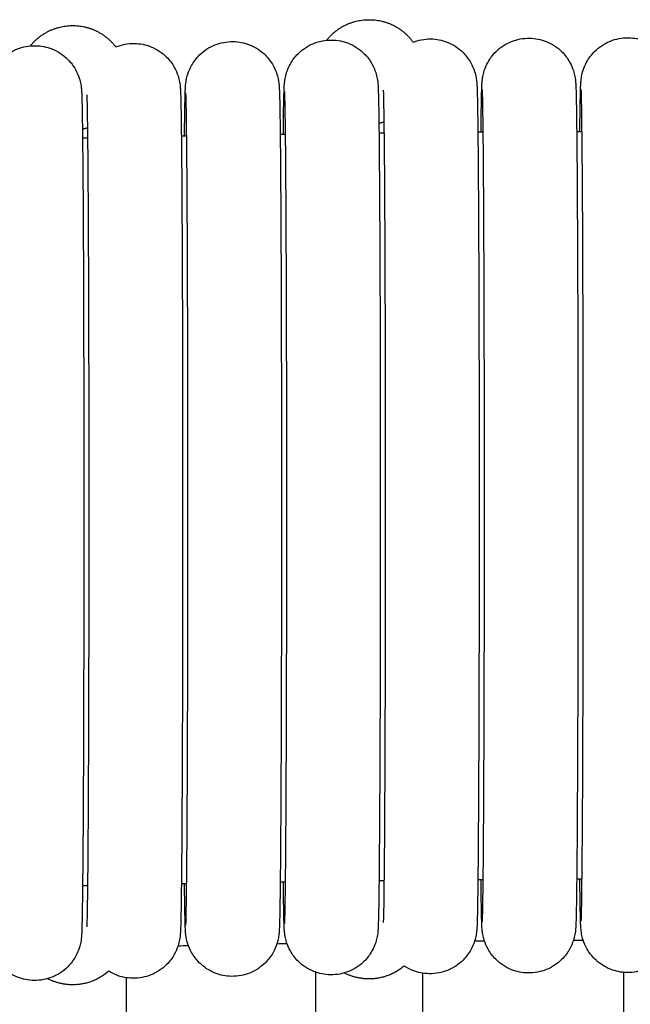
# Model space of a CAD drawing. Header units: millimetres. Extents: x -31695 to -19845, y -5614 to 7253.
# Tile 408 of 432: x -22215 to -22193, y 5517 to 5553. Entities that reach past the tile are written whole.
import ezdxf

# ---------------------------------------------------------------- set-up
doc = ezdxf.new("R2010")
doc.units = ezdxf.units.MM
doc.layers.add('2d', color=7, linetype='Continuous', true_color=0x000000)

msp = doc.modelspace()

# ---------------------------------------------------------------- linework, layer by layer
at = {"layer": '2d', "linetype": 'Continuous', "lineweight": -3}
for points, weights, knots in [([(-22215.015, 5552.462), (-22214.414, 5553.221), (-22213.433, 5553.221), (-22212.42, 5553.221), (-22211.821, 5552.422)], [0.85699082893, 0.831116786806, 1, 0.826593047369, 0.858516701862], [0.7613325, 0.7613325, 0.7613325, 0.9424778, 0.9424778, 1.1284753, 1.1284753, 1.1284753]), ([(-22203.927, 5552.672), (-22203.327, 5553.442), (-22202.337, 5553.442), (-22201.292, 5553.442), (-22200.696, 5552.603)], [0.857362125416, 0.829936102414, 1, 0.82210350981, 0.860307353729], [0.7600661, 0.7600661, 0.7600661, 0.9424778, 0.9424778, 1.1332908, 1.1332908, 1.1332908]), ([(-22212.085, 5517.82), (-22212.657, 5517.308), (-22213.433, 5517.308), (-22213.932, 5517.308), (-22214.373, 5517.537)], [0.853992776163, 0.861575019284, 1, 0.906334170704, 0.872576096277], [1.4223207, 1.4223207, 1.4223207, 1.5707963, 1.5707963, 1.6712629, 1.6712629, 1.6712629]), ([(-22201.021, 5518.012), (-22201.586, 5517.528), (-22202.337, 5517.528), (-22202.829, 5517.528), (-22203.264, 5517.751)], [0.854514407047, 0.865416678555, 1, 0.907596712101, 0.873497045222], [1.4264413, 1.4264413, 1.4264413, 1.5707963, 1.5707963, 1.6699087, 1.6699087, 1.6699087])]:
    msp.add_rational_spline(points, weights, degree=2, knots=knots, dxfattribs=at)
for points, knots in [([(-22216.647, 5548.934), (-22216.644, 5549.195), (-22216.642, 5549.43), (-22216.633, 5550.021), (-22216.628, 5550.303), (-22216.619, 5550.578), (-22216.617, 5550.632), (-22216.613, 5550.731), (-22216.609, 5550.799), (-22216.6, 5550.892), (-22216.596, 5550.943), (-22216.568, 5551.09), (-22216.552, 5551.163), (-22216.49, 5551.356), (-22216.442, 5551.47), (-22216.306, 5551.712), (-22216.208, 5551.843), (-22216.094, 5551.956), (-22215.925, 5552.125), (-22215.723, 5552.258), (-22215.295, 5552.428), (-22215.077, 5552.469), (-22214.825, 5552.469), (-22214.615, 5552.465), (-22214.407, 5552.424), (-22213.989, 5552.258), (-22213.787, 5552.125), (-22213.618, 5551.956), (-22213.504, 5551.843), (-22213.406, 5551.712), (-22213.27, 5551.47), (-22213.222, 5551.356), (-22213.16, 5551.163), (-22213.143, 5551.09), (-22213.116, 5550.943), (-22213.112, 5550.892), (-22213.103, 5550.798), (-22213.099, 5550.73), (-22213.095, 5550.631), (-22213.093, 5550.577), (-22213.084, 5550.302), (-22213.079, 5550.02), (-22213.062, 5548.835), (-22213.052, 5547.642), (-22213.043, 5546.115), (-22213.026, 5543.151), (-22213.017, 5539.141), (-22213.017, 5534.968), (-22213.017, 5530.794), (-22213.026, 5526.784), (-22213.043, 5523.821), (-22213.052, 5522.295), (-22213.062, 5521.101), (-22213.079, 5519.917), (-22213.084, 5519.635), (-22213.093, 5519.361), (-22213.095, 5519.307), (-22213.099, 5519.208), (-22213.103, 5519.139), (-22213.112, 5519.046), (-22213.116, 5518.995), (-22213.143, 5518.848), (-22213.16, 5518.775), (-22213.222, 5518.582), (-22213.27, 5518.468), (-22213.406, 5518.226), (-22213.504, 5518.096), (-22213.618, 5517.982), (-22213.787, 5517.813), (-22213.989, 5517.68), (-22214.417, 5517.511), (-22214.635, 5517.469), (-22214.887, 5517.469), (-22215.097, 5517.473), (-22215.305, 5517.515), (-22215.723, 5517.68), (-22215.925, 5517.813), (-22216.094, 5517.982), (-22216.208, 5518.096), (-22216.306, 5518.226), (-22216.442, 5518.468), (-22216.49, 5518.582), (-22216.552, 5518.775), (-22216.568, 5518.848), (-22216.596, 5518.996), (-22216.6, 5519.047), (-22216.609, 5519.14), (-22216.613, 5519.208), (-22216.617, 5519.307), (-22216.619, 5519.361), (-22216.628, 5519.636), (-22216.633, 5519.918), (-22216.641, 5520.487), (-22216.644, 5520.695), (-22216.646, 5520.924)], [-37.03825, -37.03825, -37.03825, -37.03825, -35.348113, -35.348113, -32.257505, -32.257505, -31.248718, -31.248718, -30.435299, -30.435299, -29.931752, -29.931752, -29.585865, -29.585865, -29.18645, -29.18645, -28.655957, -28.655957, -28.655957, -27.934054, -27.934054, -27.237592, -27.237592, -27.237592, -26.604135, -26.604135, -25.882445, -25.882445, -25.882445, -25.353362, -25.353362, -24.955008, -24.955008, -24.61004, -24.61004, -24.104718, -24.104718, -23.292803, -23.292803, -22.283607, -22.283607, -19.191131, -19.191131, -12.698697, -12.698697, -12.698697, 0, 0, 0, 12.698698, 12.698698, 12.698698, 19.187054, 19.187054, 22.277662, 22.277662, 23.286449, 23.286449, 24.099868, 24.099868, 24.603415, 24.603415, 24.949302, 24.949302, 25.348717, 25.348717, 25.87921, 25.87921, 25.87921, 26.601113, 26.601113, 27.297575, 27.297575, 27.297575, 27.931032, 27.931032, 28.652722, 28.652722, 28.652722, 29.181805, 29.181805, 29.580159, 29.580159, 29.925127, 29.925127, 30.430449, 30.430449, 31.242364, 31.242364, 32.25156, 32.25156, 35.344036, 35.344036, 36.855599, 36.855599, 36.855599, 36.855599]), ([(-22211.821, 5552.423), (-22211.596, 5552.512), (-22211.377, 5552.553), (-22211.126, 5552.553), (-22210.916, 5552.549), (-22210.708, 5552.508), (-22210.29, 5552.342), (-22210.088, 5552.209), (-22209.919, 5552.041), (-22209.805, 5551.927), (-22209.707, 5551.796), (-22209.571, 5551.554), (-22209.523, 5551.44), (-22209.461, 5551.247), (-22209.444, 5551.174), (-22209.417, 5551.027), (-22209.413, 5550.976), (-22209.404, 5550.882), (-22209.4, 5550.814), (-22209.395, 5550.715), (-22209.394, 5550.661), (-22209.385, 5550.387), (-22209.38, 5550.104), (-22209.363, 5548.92), (-22209.353, 5547.726), (-22209.344, 5546.199), (-22209.327, 5543.235), (-22209.318, 5539.226), (-22209.318, 5535.052)], [81.114869, 81.114869, 81.114869, 81.114869, 81.811864, 81.811864, 81.811864, 82.445807, 82.445807, 83.16805, 83.16805, 83.16805, 83.697539, 83.697539, 84.096198, 84.096198, 84.44143, 84.44143, 84.94714, 84.94714, 85.759677, 85.759677, 86.769647, 86.769647, 89.864493, 89.864493, 96.361903, 96.361903, 96.361903, 109.070334, 109.070334, 109.070334, 109.070334]), ([(-22209.249, 5549.097), (-22209.246, 5549.355), (-22209.243, 5549.587), (-22209.235, 5550.175), (-22209.229, 5550.458), (-22209.221, 5550.732), (-22209.219, 5550.786), (-22209.214, 5550.885), (-22209.211, 5550.953), (-22209.202, 5551.047), (-22209.197, 5551.098), (-22209.17, 5551.244), (-22209.154, 5551.318), (-22209.092, 5551.51), (-22209.043, 5551.625), (-22208.908, 5551.867), (-22208.809, 5551.997), (-22208.696, 5552.111), (-22208.527, 5552.28), (-22208.325, 5552.413), (-22207.897, 5552.582), (-22207.678, 5552.624), (-22207.426, 5552.623), (-22207.216, 5552.62), (-22207.009, 5552.578), (-22206.591, 5552.413), (-22206.388, 5552.28), (-22206.22, 5552.111), (-22206.106, 5551.997), (-22206.008, 5551.867), (-22205.872, 5551.625), (-22205.823, 5551.51), (-22205.761, 5551.318), (-22205.745, 5551.244), (-22205.718, 5551.097), (-22205.713, 5551.046), (-22205.705, 5550.953), (-22205.701, 5550.885), (-22205.696, 5550.786), (-22205.694, 5550.731), (-22205.686, 5550.457), (-22205.68, 5550.174), (-22205.663, 5548.99), (-22205.653, 5547.796), (-22205.645, 5546.269), (-22205.628, 5543.306), (-22205.618, 5539.296), (-22205.618, 5535.122)], [72.052257, 72.052257, 72.052257, 72.052257, 73.722221, 73.722221, 76.812828, 76.812828, 77.821616, 77.821616, 78.635035, 78.635035, 79.138582, 79.138582, 79.484469, 79.484469, 79.883884, 79.883884, 80.414377, 80.414377, 80.414377, 81.13628, 81.13628, 81.832742, 81.832742, 81.832742, 82.466199, 82.466199, 83.187889, 83.187889, 83.187889, 83.716972, 83.716972, 84.115326, 84.115326, 84.460294, 84.460294, 84.965616, 84.965616, 85.777531, 85.777531, 86.786727, 86.786727, 89.879203, 89.879203, 96.371637, 96.371637, 96.371637, 109.070334, 109.070334, 109.070334, 109.070334]), ([(-22205.549, 5549.159), (-22205.546, 5549.414), (-22205.544, 5549.645), (-22205.535, 5550.232), (-22205.53, 5550.514), (-22205.521, 5550.788), (-22205.519, 5550.843), (-22205.515, 5550.942), (-22205.511, 5551.01), (-22205.502, 5551.103), (-22205.498, 5551.154), (-22205.47, 5551.301), (-22205.454, 5551.374), (-22205.392, 5551.567), (-22205.344, 5551.681), (-22205.208, 5551.923), (-22205.11, 5552.054), (-22204.996, 5552.167), (-22204.827, 5552.336), (-22204.625, 5552.469), (-22204.197, 5552.638), (-22203.979, 5552.68), (-22203.727, 5552.68), (-22203.517, 5552.676), (-22203.309, 5552.635), (-22202.891, 5552.469), (-22202.689, 5552.336), (-22202.52, 5552.167), (-22202.406, 5552.054), (-22202.308, 5551.923), (-22202.172, 5551.681), (-22202.124, 5551.567), (-22202.062, 5551.374), (-22202.045, 5551.301), (-22202.018, 5551.153), (-22202.014, 5551.103), (-22202.005, 5551.009), (-22202.001, 5550.941), (-22201.997, 5550.842), (-22201.995, 5550.788), (-22201.986, 5550.513), (-22201.981, 5550.231), (-22201.964, 5549.046), (-22201.954, 5547.853), (-22201.945, 5546.326), (-22201.928, 5543.362), (-22201.919, 5539.352), (-22201.919, 5535.178)], [72.062989, 72.062989, 72.062989, 72.062989, 73.722221, 73.722221, 76.812828, 76.812828, 77.821616, 77.821616, 78.635035, 78.635035, 79.138582, 79.138582, 79.484469, 79.484469, 79.883884, 79.883884, 80.414377, 80.414377, 80.414377, 81.13628, 81.13628, 81.832742, 81.832742, 81.832742, 82.466199, 82.466199, 83.187889, 83.187889, 83.187889, 83.716972, 83.716972, 84.115326, 84.115326, 84.460294, 84.460294, 84.965616, 84.965616, 85.777531, 85.777531, 86.786727, 86.786727, 89.879203, 89.879203, 96.371637, 96.371637, 96.371637, 109.070334, 109.070334, 109.070334, 109.070334]), ([(-22200.695, 5552.603), (-22200.492, 5552.682), (-22200.276, 5552.723), (-22200.027, 5552.722), (-22199.817, 5552.719), (-22199.609, 5552.677), (-22199.191, 5552.512), (-22198.989, 5552.379), (-22198.82, 5552.21), (-22198.706, 5552.096), (-22198.608, 5551.966), (-22198.473, 5551.724), (-22198.424, 5551.609), (-22198.362, 5551.417), (-22198.346, 5551.343), (-22198.318, 5551.196), (-22198.314, 5551.145), (-22198.305, 5551.052), (-22198.301, 5550.984), (-22198.297, 5550.885), (-22198.295, 5550.83), (-22198.286, 5550.556), (-22198.281, 5550.273), (-22198.264, 5549.089), (-22198.254, 5547.895), (-22198.245, 5546.368), (-22198.228, 5543.405), (-22198.219, 5539.395), (-22198.219, 5535.221)], [81.144088, 81.144088, 81.144088, 81.144088, 81.832742, 81.832742, 81.832742, 82.466199, 82.466199, 83.187889, 83.187889, 83.187889, 83.716972, 83.716972, 84.115326, 84.115326, 84.460294, 84.460294, 84.965616, 84.965616, 85.777531, 85.777531, 86.786727, 86.786727, 89.879203, 89.879203, 96.371637, 96.371637, 96.371637, 109.070334, 109.070334, 109.070334, 109.070334]), ([(-22198.149, 5549.241), (-22198.147, 5549.492), (-22198.144, 5549.719), (-22198.135, 5550.303), (-22198.13, 5550.585), (-22198.122, 5550.86), (-22198.12, 5550.914), (-22198.115, 5551.013), (-22198.111, 5551.081), (-22198.102, 5551.174), (-22198.098, 5551.225), (-22198.071, 5551.372), (-22198.055, 5551.445), (-22197.993, 5551.638), (-22197.944, 5551.752), (-22197.808, 5551.994), (-22197.71, 5552.125), (-22197.596, 5552.239), (-22197.427, 5552.407), (-22197.225, 5552.54), (-22196.798, 5552.71), (-22196.579, 5552.751), (-22196.327, 5552.751), (-22196.117, 5552.747), (-22195.909, 5552.706), (-22195.491, 5552.54), (-22195.289, 5552.407), (-22195.12, 5552.239), (-22195.007, 5552.125), (-22194.908, 5551.994), (-22194.773, 5551.752), (-22194.724, 5551.638), (-22194.662, 5551.445), (-22194.646, 5551.372), (-22194.619, 5551.225), (-22194.614, 5551.174), (-22194.605, 5551.08), (-22194.602, 5551.012), (-22194.597, 5550.913), (-22194.595, 5550.859), (-22194.587, 5550.585), (-22194.581, 5550.302), (-22194.564, 5549.117), (-22194.554, 5547.924), (-22194.545, 5546.397), (-22194.529, 5543.433), (-22194.519, 5539.424), (-22194.519, 5535.25)], [72.085756, 72.085756, 72.085756, 72.085756, 73.722221, 73.722221, 76.812828, 76.812828, 77.821616, 77.821616, 78.635035, 78.635035, 79.138582, 79.138582, 79.484469, 79.484469, 79.883884, 79.883884, 80.414377, 80.414377, 80.414377, 81.13628, 81.13628, 81.832742, 81.832742, 81.832742, 82.466199, 82.466199, 83.187889, 83.187889, 83.187889, 83.716972, 83.716972, 84.115326, 84.115326, 84.460294, 84.460294, 84.965616, 84.965616, 85.777531, 85.777531, 86.786727, 86.786727, 89.879203, 89.879203, 96.371637, 96.371637, 96.371637, 109.070334, 109.070334, 109.070334, 109.070334]), ([(-22194.449, 5549.261), (-22194.447, 5549.51), (-22194.444, 5549.735), (-22194.435, 5550.318), (-22194.43, 5550.6), (-22194.422, 5550.874), (-22194.42, 5550.929), (-22194.415, 5551.028), (-22194.411, 5551.096), (-22194.402, 5551.189), (-22194.398, 5551.24), (-22194.371, 5551.387), (-22194.355, 5551.46), (-22194.293, 5551.653), (-22194.244, 5551.767), (-22194.108, 5552.009), (-22194.01, 5552.14), (-22193.896, 5552.253), (-22193.727, 5552.422), (-22193.525, 5552.555), (-22193.098, 5552.724), (-22192.879, 5552.766), (-22192.627, 5552.766), (-22192.417, 5552.762), (-22192.209, 5552.721), (-22191.791, 5552.555), (-22191.589, 5552.422), (-22191.42, 5552.253), (-22191.307, 5552.14), (-22191.208, 5552.009), (-22191.073, 5551.767), (-22191.024, 5551.653), (-22190.962, 5551.46), (-22190.946, 5551.387), (-22190.919, 5551.239), (-22190.914, 5551.189), (-22190.905, 5551.095), (-22190.902, 5551.027), (-22190.897, 5550.928), (-22190.895, 5550.874), (-22190.887, 5550.599), (-22190.881, 5550.317), (-22190.864, 5549.132), (-22190.854, 5547.939), (-22190.845, 5546.412), (-22190.829, 5543.448), (-22190.819, 5539.438), (-22190.819, 5535.264)], [72.097795, 72.097795, 72.097795, 72.097795, 73.722221, 73.722221, 76.812828, 76.812828, 77.821616, 77.821616, 78.635035, 78.635035, 79.138582, 79.138582, 79.484469, 79.484469, 79.883884, 79.883884, 80.414377, 80.414377, 80.414377, 81.13628, 81.13628, 81.832742, 81.832742, 81.832742, 82.466199, 82.466199, 83.187889, 83.187889, 83.187889, 83.716972, 83.716972, 84.115326, 84.115326, 84.460294, 84.460294, 84.965616, 84.965616, 85.777531, 85.777531, 86.786727, 86.786727, 89.879203, 89.879203, 96.371637, 96.371637, 96.371637, 109.070334, 109.070334, 109.070334, 109.070334]), ([(-22212.818, 5535.052), (-22212.818, 5539.219), (-22212.827, 5543.225), (-22212.844, 5546.179), (-22212.854, 5547.937), (-22212.866, 5549.265), (-22212.885, 5550.309), (-22212.891, 5550.532), (-22212.896, 5550.631)], [0, 0, 0, 0, 12.967343, 12.967343, 12.967343, 20.739773, 20.739773, 23.783996, 23.783996, 23.783996, 23.783996]), ([(-22209.119, 5535.122), (-22209.119, 5539.289), (-22209.128, 5543.296), (-22209.145, 5546.25), (-22209.154, 5548.008), (-22209.167, 5549.336), (-22209.185, 5550.38), (-22209.191, 5550.603), (-22209.196, 5550.701)], [0, 0, 0, 0, 12.967343, 12.967343, 12.967343, 20.739773, 20.739773, 23.783996, 23.783996, 23.783996, 23.783996]), ([(-22205.419, 5535.178), (-22205.419, 5539.345), (-22205.428, 5543.352), (-22205.445, 5546.306), (-22205.455, 5548.064), (-22205.467, 5549.392), (-22205.486, 5550.436), (-22205.492, 5550.659), (-22205.497, 5550.757)], [0, 0, 0, 0, 12.967343, 12.967343, 12.967343, 20.739773, 20.739773, 23.783996, 23.783996, 23.783996, 23.783996]), ([(-22201.719, 5535.221), (-22201.719, 5539.388), (-22201.729, 5543.395), (-22201.745, 5546.349), (-22201.755, 5548.107), (-22201.767, 5549.435), (-22201.786, 5550.478), (-22201.792, 5550.702), (-22201.797, 5550.8)], [0, 0, 0, 0, 12.967343, 12.967343, 12.967343, 20.739773, 20.739773, 23.783996, 23.783996, 23.783996, 23.783996]), ([(-22198.019, 5535.25), (-22198.019, 5539.417), (-22198.029, 5543.423), (-22198.045, 5546.377), (-22198.055, 5548.135), (-22198.068, 5549.463), (-22198.086, 5550.507), (-22198.092, 5550.73), (-22198.097, 5550.829)], [0, 0, 0, 0, 12.967343, 12.967343, 12.967343, 20.739773, 20.739773, 23.783996, 23.783996, 23.783996, 23.783996]), ([(-22194.319, 5535.264), (-22194.319, 5539.431), (-22194.329, 5543.438), (-22194.345, 5546.392), (-22194.355, 5548.15), (-22194.368, 5549.478), (-22194.386, 5550.522), (-22194.392, 5550.745), (-22194.397, 5550.843)], [0, 0, 0, 0, 12.967343, 12.967343, 12.967343, 20.739773, 20.739773, 23.783996, 23.783996, 23.783996, 23.783996]), ([(-22205.618, 5535.122), (-22205.618, 5530.948), (-22205.628, 5526.939), (-22205.645, 5523.976), (-22205.653, 5522.449), (-22205.663, 5521.256), (-22205.68, 5520.072), (-22205.686, 5519.79), (-22205.694, 5519.515), (-22205.696, 5519.461), (-22205.701, 5519.362), (-22205.705, 5519.294), (-22205.713, 5519.2), (-22205.718, 5519.15), (-22205.745, 5519.003), (-22205.761, 5518.93), (-22205.823, 5518.737), (-22205.872, 5518.623), (-22206.008, 5518.38), (-22206.106, 5518.25), (-22206.22, 5518.136), (-22206.388, 5517.968), (-22206.591, 5517.835), (-22207.018, 5517.665), (-22207.237, 5517.624), (-22207.489, 5517.624), (-22207.699, 5517.628), (-22207.906, 5517.669), (-22208.325, 5517.835), (-22208.527, 5517.968), (-22208.696, 5518.136), (-22208.809, 5518.25), (-22208.908, 5518.38), (-22209.043, 5518.623), (-22209.092, 5518.737), (-22209.154, 5518.93), (-22209.17, 5519.003), (-22209.197, 5519.15), (-22209.202, 5519.201), (-22209.211, 5519.294), (-22209.214, 5519.363), (-22209.219, 5519.462), (-22209.221, 5519.516), (-22209.229, 5519.79), (-22209.235, 5520.073), (-22209.243, 5520.646), (-22209.246, 5520.858), (-22209.248, 5521.092)], [0, 0, 0, 0, 12.698698, 12.698698, 12.698698, 19.187054, 19.187054, 22.277662, 22.277662, 23.286449, 23.286449, 24.099868, 24.099868, 24.603415, 24.603415, 24.949302, 24.949302, 25.348717, 25.348717, 25.87921, 25.87921, 25.87921, 26.601113, 26.601113, 27.297575, 27.297575, 27.297575, 27.931032, 27.931032, 28.652722, 28.652722, 28.652722, 29.181805, 29.181805, 29.580159, 29.580159, 29.925127, 29.925127, 30.430449, 30.430449, 31.242364, 31.242364, 32.25156, 32.25156, 35.344036, 35.344036, 36.886504, 36.886504, 36.886504, 36.886504]), ([(-22209.196, 5519.546), (-22209.194, 5519.594), (-22209.192, 5519.637), (-22209.187, 5519.799), (-22209.184, 5519.96), (-22209.167, 5520.91), (-22209.155, 5522.238), (-22209.145, 5523.995), (-22209.128, 5526.949), (-22209.119, 5530.955), (-22209.119, 5535.122)], [3.382838, 3.382838, 3.382838, 3.382838, 4.385952, 4.385952, 6.466044, 6.466044, 14.246477, 14.246477, 14.246477, 27.20762, 27.20762, 27.20762, 27.20762]), ([(-22201.919, 5535.178), (-22201.919, 5531.005), (-22201.928, 5526.995), (-22201.945, 5524.032), (-22201.954, 5522.506), (-22201.964, 5521.312), (-22201.981, 5520.128), (-22201.986, 5519.846), (-22201.995, 5519.572), (-22201.997, 5519.518), (-22202.001, 5519.418), (-22202.005, 5519.35), (-22202.014, 5519.257), (-22202.018, 5519.206), (-22202.045, 5519.059), (-22202.062, 5518.986), (-22202.124, 5518.793), (-22202.172, 5518.679), (-22202.308, 5518.437), (-22202.406, 5518.307), (-22202.52, 5518.193), (-22202.689, 5518.024), (-22202.891, 5517.891), (-22203.319, 5517.722), (-22203.537, 5517.68), (-22203.789, 5517.68), (-22203.999, 5517.684), (-22204.207, 5517.726), (-22204.625, 5517.891), (-22204.827, 5518.024), (-22204.996, 5518.193), (-22205.11, 5518.307), (-22205.208, 5518.437), (-22205.344, 5518.679), (-22205.392, 5518.793), (-22205.454, 5518.986), (-22205.47, 5519.059), (-22205.498, 5519.207), (-22205.502, 5519.258), (-22205.511, 5519.351), (-22205.515, 5519.419), (-22205.519, 5519.518), (-22205.521, 5519.572), (-22205.53, 5519.847), (-22205.535, 5520.129), (-22205.543, 5520.704), (-22205.546, 5520.919), (-22205.549, 5521.156)], [0, 0, 0, 0, 12.698698, 12.698698, 12.698698, 19.187054, 19.187054, 22.277662, 22.277662, 23.286449, 23.286449, 24.099868, 24.099868, 24.603415, 24.603415, 24.949302, 24.949302, 25.348717, 25.348717, 25.87921, 25.87921, 25.87921, 26.601113, 26.601113, 27.297575, 27.297575, 27.297575, 27.931032, 27.931032, 28.652722, 28.652722, 28.652722, 29.181805, 29.181805, 29.580159, 29.580159, 29.925127, 29.925127, 30.430449, 30.430449, 31.242364, 31.242364, 32.25156, 32.25156, 35.344036, 35.344036, 36.901256, 36.901256, 36.901256, 36.901256]), ([(-22205.497, 5519.603), (-22205.494, 5519.651), (-22205.493, 5519.693), (-22205.488, 5519.855), (-22205.484, 5520.017), (-22205.467, 5520.966), (-22205.455, 5522.294), (-22205.445, 5524.052), (-22205.428, 5527.005), (-22205.419, 5531.012), (-22205.419, 5535.178)], [3.382838, 3.382838, 3.382838, 3.382838, 4.385952, 4.385952, 6.466044, 6.466044, 14.246477, 14.246477, 14.246477, 27.20762, 27.20762, 27.20762, 27.20762]), ([(-22201.797, 5519.645), (-22201.794, 5519.693), (-22201.793, 5519.736), (-22201.788, 5519.898), (-22201.784, 5520.059), (-22201.767, 5521.009), (-22201.755, 5522.337), (-22201.745, 5524.094), (-22201.729, 5527.048), (-22201.719, 5531.054), (-22201.719, 5535.221)], [3.382838, 3.382838, 3.382838, 3.382838, 4.385952, 4.385952, 6.466044, 6.466044, 14.246477, 14.246477, 14.246477, 27.20762, 27.20762, 27.20762, 27.20762]), ([(-22198.219, 5535.221), (-22198.219, 5531.047), (-22198.228, 5527.038), (-22198.245, 5524.075), (-22198.254, 5522.548), (-22198.264, 5521.355), (-22198.281, 5520.171), (-22198.286, 5519.889), (-22198.295, 5519.614), (-22198.297, 5519.56), (-22198.301, 5519.461), (-22198.305, 5519.393), (-22198.314, 5519.299), (-22198.319, 5519.249), (-22198.346, 5519.102), (-22198.362, 5519.029), (-22198.424, 5518.836), (-22198.473, 5518.722), (-22198.608, 5518.479), (-22198.706, 5518.349), (-22198.82, 5518.235), (-22198.989, 5518.067), (-22199.191, 5517.934), (-22199.619, 5517.764), (-22199.838, 5517.723), (-22200.09, 5517.723), (-22200.299, 5517.727), (-22200.507, 5517.768), (-22200.815, 5517.89), (-22200.921, 5517.945), (-22201.021, 5518.011)], [0, 0, 0, 0, 12.698698, 12.698698, 12.698698, 19.187054, 19.187054, 22.277662, 22.277662, 23.286449, 23.286449, 24.099868, 24.099868, 24.603415, 24.603415, 24.949302, 24.949302, 25.348717, 25.348717, 25.87921, 25.87921, 25.87921, 26.601113, 26.601113, 27.297575, 27.297575, 27.297575, 27.931032, 27.931032, 28.293956, 28.293956, 28.293956, 28.293956]), ([(-22194.519, 5535.25), (-22194.519, 5531.076), (-22194.529, 5527.066), (-22194.545, 5524.103), (-22194.554, 5522.577), (-22194.564, 5521.383), (-22194.581, 5520.199), (-22194.587, 5519.917), (-22194.595, 5519.643), (-22194.597, 5519.589), (-22194.602, 5519.49), (-22194.605, 5519.422), (-22194.614, 5519.328), (-22194.619, 5519.277), (-22194.646, 5519.13), (-22194.662, 5519.057), (-22194.724, 5518.864), (-22194.773, 5518.75), (-22194.908, 5518.508), (-22195.007, 5518.378), (-22195.12, 5518.264), (-22195.289, 5518.095), (-22195.491, 5517.962), (-22195.919, 5517.793), (-22196.138, 5517.751), (-22196.39, 5517.751), (-22196.6, 5517.755), (-22196.807, 5517.797), (-22197.225, 5517.962), (-22197.427, 5518.095), (-22197.596, 5518.264), (-22197.71, 5518.378), (-22197.808, 5518.508), (-22197.944, 5518.75), (-22197.993, 5518.864), (-22198.055, 5519.057), (-22198.071, 5519.13), (-22198.098, 5519.278), (-22198.102, 5519.329), (-22198.111, 5519.422), (-22198.115, 5519.49), (-22198.12, 5519.589), (-22198.122, 5519.643), (-22198.13, 5519.918), (-22198.135, 5520.2), (-22198.144, 5520.779), (-22198.146, 5520.998), (-22198.149, 5521.24)], [0, 0, 0, 0, 12.698698, 12.698698, 12.698698, 19.187054, 19.187054, 22.277662, 22.277662, 23.286449, 23.286449, 24.099868, 24.099868, 24.603415, 24.603415, 24.949302, 24.949302, 25.348717, 25.348717, 25.87921, 25.87921, 25.87921, 26.601113, 26.601113, 27.297575, 27.297575, 27.297575, 27.931032, 27.931032, 28.652722, 28.652722, 28.652722, 29.181805, 29.181805, 29.580159, 29.580159, 29.925127, 29.925127, 30.430449, 30.430449, 31.242364, 31.242364, 32.25156, 32.25156, 35.344036, 35.344036, 36.929375, 36.929375, 36.929375, 36.929375]), ([(-22198.097, 5519.674), (-22198.095, 5519.722), (-22198.093, 5519.765), (-22198.088, 5519.926), (-22198.084, 5520.088), (-22198.068, 5521.038), (-22198.055, 5522.365), (-22198.045, 5524.123), (-22198.029, 5527.076), (-22198.019, 5531.083), (-22198.019, 5535.25)], [3.382838, 3.382838, 3.382838, 3.382838, 4.385952, 4.385952, 6.466044, 6.466044, 14.246477, 14.246477, 14.246477, 27.20762, 27.20762, 27.20762, 27.20762]), ([(-22190.819, 5535.264), (-22190.819, 5531.091), (-22190.829, 5527.081), (-22190.845, 5524.118), (-22190.854, 5522.592), (-22190.864, 5521.398), (-22190.881, 5520.214), (-22190.887, 5519.932), (-22190.895, 5519.658), (-22190.897, 5519.604), (-22190.902, 5519.504), (-22190.905, 5519.436), (-22190.914, 5519.343), (-22190.919, 5519.292), (-22190.946, 5519.145), (-22190.962, 5519.072), (-22191.024, 5518.879), (-22191.073, 5518.765), (-22191.208, 5518.523), (-22191.307, 5518.393), (-22191.42, 5518.279), (-22191.589, 5518.11), (-22191.791, 5517.977), (-22192.219, 5517.808), (-22192.438, 5517.766), (-22192.69, 5517.766), (-22192.9, 5517.77), (-22193.107, 5517.812), (-22193.525, 5517.977), (-22193.727, 5518.11), (-22193.896, 5518.279), (-22194.01, 5518.393), (-22194.108, 5518.523), (-22194.244, 5518.765), (-22194.293, 5518.879), (-22194.355, 5519.072), (-22194.371, 5519.145), (-22194.398, 5519.293), (-22194.402, 5519.344), (-22194.411, 5519.437), (-22194.415, 5519.505), (-22194.42, 5519.604), (-22194.422, 5519.658), (-22194.43, 5519.933), (-22194.435, 5520.215), (-22194.444, 5520.795), (-22194.446, 5521.016), (-22194.449, 5521.261)], [0, 0, 0, 0, 12.698698, 12.698698, 12.698698, 19.187054, 19.187054, 22.277662, 22.277662, 23.286449, 23.286449, 24.099868, 24.099868, 24.603415, 24.603415, 24.949302, 24.949302, 25.348717, 25.348717, 25.87921, 25.87921, 25.87921, 26.601113, 26.601113, 27.297575, 27.297575, 27.297575, 27.931032, 27.931032, 28.652722, 28.652722, 28.652722, 29.181805, 29.181805, 29.580159, 29.580159, 29.925127, 29.925127, 30.430449, 30.430449, 31.242364, 31.242364, 32.25156, 32.25156, 35.344036, 35.344036, 36.942749, 36.942749, 36.942749, 36.942749]), ([(-22194.397, 5519.689), (-22194.395, 5519.737), (-22194.393, 5519.779), (-22194.388, 5519.941), (-22194.384, 5520.103), (-22194.368, 5521.052), (-22194.355, 5522.38), (-22194.345, 5524.138), (-22194.329, 5527.091), (-22194.319, 5531.098), (-22194.319, 5535.264)], [3.382838, 3.382838, 3.382838, 3.382838, 4.385952, 4.385952, 6.466044, 6.466044, 14.246477, 14.246477, 14.246477, 27.20762, 27.20762, 27.20762, 27.20762]), ([(-22212.896, 5519.476), (-22212.893, 5519.524), (-22212.891, 5519.567), (-22212.887, 5519.729), (-22212.883, 5519.89), (-22212.866, 5520.84), (-22212.854, 5522.167), (-22212.844, 5523.925), (-22212.827, 5526.878), (-22212.818, 5530.885), (-22212.818, 5535.052)], [3.382838, 3.382838, 3.382838, 3.382838, 4.385952, 4.385952, 6.466044, 6.466044, 14.246477, 14.246477, 14.246477, 27.20762, 27.20762, 27.20762, 27.20762]), ([(-22209.318, 5535.052), (-22209.318, 5530.878), (-22209.327, 5526.868), (-22209.344, 5523.905), (-22209.353, 5522.379), (-22209.363, 5521.186), (-22209.38, 5520.001), (-22209.385, 5519.719), (-22209.394, 5519.445), (-22209.396, 5519.391), (-22209.4, 5519.292), (-22209.404, 5519.224), (-22209.413, 5519.13), (-22209.417, 5519.079), (-22209.444, 5518.932), (-22209.461, 5518.859), (-22209.523, 5518.667), (-22209.571, 5518.552), (-22209.707, 5518.31), (-22209.805, 5518.18), (-22209.919, 5518.066), (-22210.088, 5517.897), (-22210.29, 5517.764), (-22210.718, 5517.595), (-22210.936, 5517.553), (-22211.188, 5517.554), (-22211.398, 5517.557), (-22211.606, 5517.599), (-22211.9, 5517.715), (-22211.995, 5517.763), (-22212.084, 5517.819)], [0, 0, 0, 0, 12.698698, 12.698698, 12.698698, 19.187054, 19.187054, 22.277662, 22.277662, 23.286449, 23.286449, 24.099868, 24.099868, 24.603415, 24.603415, 24.949302, 24.949302, 25.348717, 25.348717, 25.87921, 25.87921, 25.87921, 26.601113, 26.601113, 27.297575, 27.297575, 27.297575, 27.931032, 27.931032, 28.251241, 28.251241, 28.251241, 28.251241])]:
    msp.add_open_spline(points, degree=3, knots=knots, dxfattribs=at)
for points, weights in [([(-22201.772, 5549.608), (-22201.87, 5549.58), (-22201.971, 5549.561)], [0.908945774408, 0.920991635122, 0.935657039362]), ([(-22212.87, 5549.387), (-22212.968, 5549.359), (-22213.069, 5549.341)], [0.909155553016, 0.92121035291, 0.935878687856])]:
    msp.add_rational_spline(points, weights, degree=2, dxfattribs=at)
for points, degree in [([(-22205.667, 5549.157), (-22205.6, 5549.158), (-22205.534, 5549.159), (-22205.467, 5549.16)], 3), ([(-22201.967, 5549.205), (-22201.901, 5549.206), (-22201.834, 5549.207), (-22201.767, 5549.207)], 3), ([(-22198.267, 5549.24), (-22198.201, 5549.24), (-22198.134, 5549.241), (-22198.067, 5549.241)], 3), ([(-22194.567, 5549.26), (-22194.501, 5549.261), (-22194.434, 5549.261), (-22194.368, 5549.261)], 3), ([(-22213.065, 5549.02), (-22212.999, 5549.021), (-22212.932, 5549.023), (-22212.866, 5549.024)], 3), ([(-22209.366, 5549.095), (-22209.3, 5549.096), (-22209.233, 5549.098), (-22209.167, 5549.099)], 3), ([(-22205.467, 5521.157), (-22205.534, 5521.156), (-22205.6, 5521.155), (-22205.666, 5521.154)], 3), ([(-22201.768, 5521.206), (-22201.834, 5521.205), (-22201.9, 5521.204), (-22201.967, 5521.203)], 3), ([(-22198.068, 5521.24), (-22198.134, 5521.24), (-22198.201, 5521.239), (-22198.267, 5521.239)], 3), ([(-22194.368, 5521.261), (-22194.434, 5521.261), (-22194.501, 5521.26), (-22194.567, 5521.26)], 3), ([(-22212.866, 5521.017), (-22212.932, 5521.016), (-22212.998, 5521.014), (-22213.064, 5521.012)], 3), ([(-22209.167, 5521.094), (-22209.233, 5521.093), (-22209.299, 5521.091), (-22209.366, 5521.09)], 3), ([(-22198.017, 5518.942), (-22198.142, 5518.941), (-22198.266, 5518.94), (-22198.39, 5518.939)], 3), ([(-22194.321, 5518.967), (-22194.444, 5518.967), (-22194.568, 5518.966), (-22194.691, 5518.966)], 3), ([(-22209.099, 5518.766), (-22209.23, 5518.763), (-22209.362, 5518.76), (-22209.494, 5518.757)], 3), ([(-22205.407, 5518.842), (-22205.535, 5518.839), (-22205.663, 5518.837), (-22205.792, 5518.835)], 3), ([(-22211.433, 5517.575), (-22211.433, 5501.552), (-22211.433, 5485.529)], 2), ([(-22204.337, 5488.573), (-22204.337, 5503.176), (-22204.337, 5517.779)], 2), ([(-22200.337, 5517.745), (-22200.337, 5501.747), (-22200.337, 5485.749)], 2), ([(-22192.798, 5487.528), (-22192.798, 5502.65), (-22192.799, 5517.772)], 2)]:
    msp.add_open_spline(points, degree=degree, dxfattribs=at)

doc.saveas('drawing.dxf')
